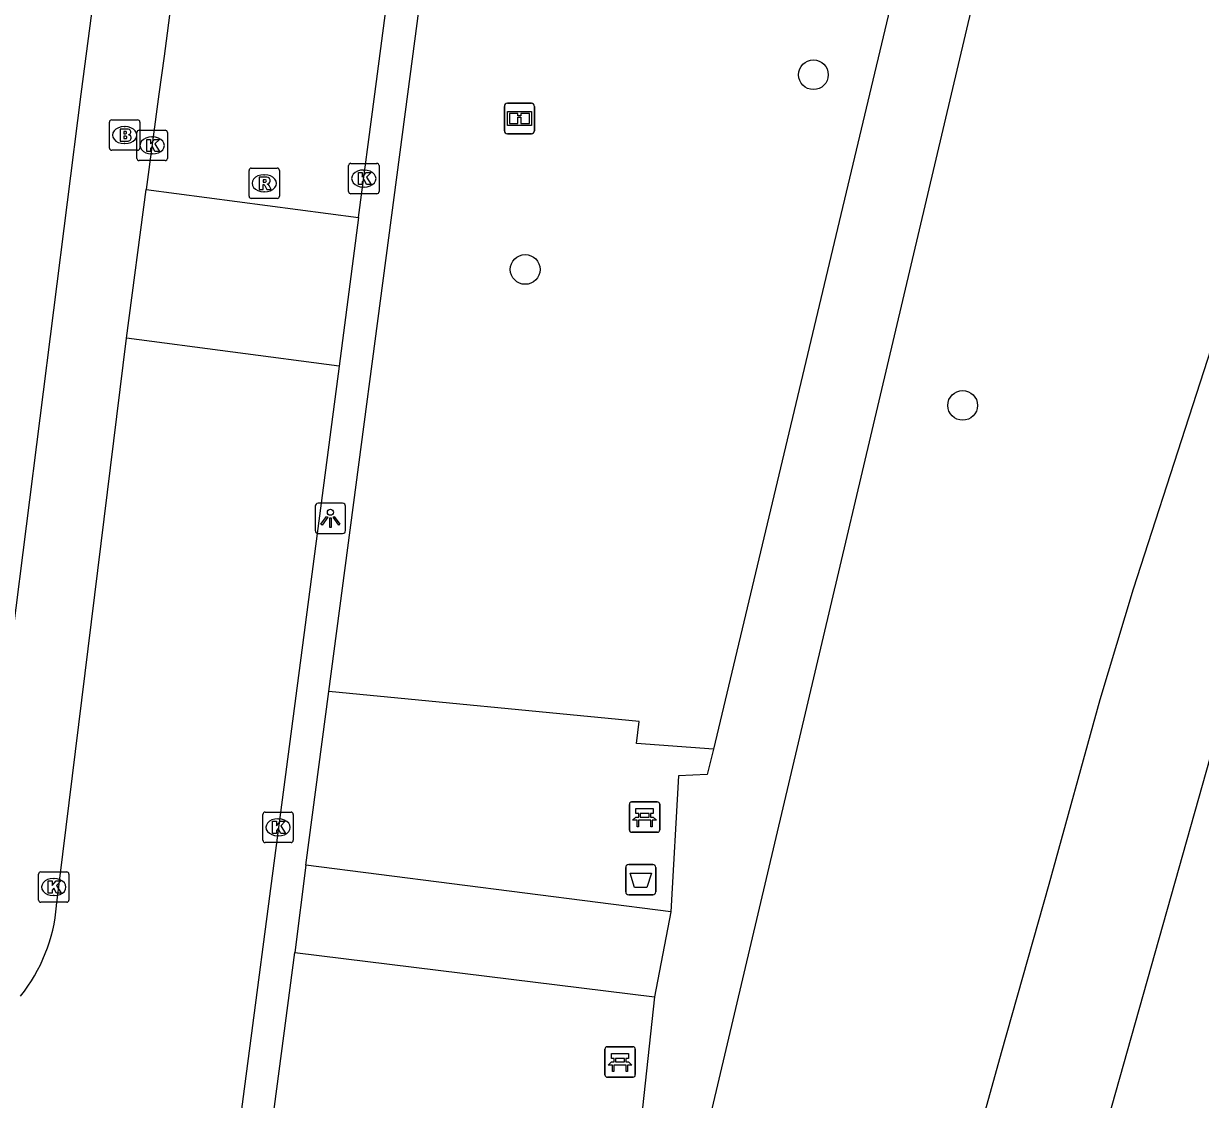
# Model space of a CAD drawing. Extents: x 161848 to 162726, y 385382 to 386521.
# Drawn here: x 162241.34 to 162280.08, y 386216.92 to 386252.32 of the extents above; entities that cross this region are included whole.
import ezdxf

# ---------------------------------------------------------------- set-up
doc = ezdxf.new("R2010")
doc.units = 0
for name, color, linetype in [('IMGEO_Afvalbak', 7, 'Continuous'), ('IMGEO_Bank', 7, 'Continuous'), ('IMGEO_Boom', 7, 'Continuous'), ('IMGEO_Brandkraan', 7, 'Continuous'), ('IMGEO_Groenvoorziening', 7, 'Continuous'), ('IMGEO_Informatiebord', 7, 'Continuous'), ('IMGEO_Kolk', 7, 'Continuous'), ('IMGEO_Lichtpunt', 7, 'Continuous'), ('IMGEO_Rietland', 7, 'Continuous'), ('IMGEO_Rijbaan_lokaal_open', 7, 'Continuous'), ('IMGEO_Rioolput', 7, 'Continuous'), ('IMGEO_Voetpad_halfverhard', 7, 'Continuous'), ('IMGEO_Voetpad_open', 7, 'Continuous'), ('IMGEO_Waterloop', 7, 'Continuous')]:
    doc.layers.add(name, color=color, linetype=linetype)

msp = doc.modelspace()

# ---------------------------------------------------------------- linework, layer by layer
at = {"layer": 'IMGEO_Afvalbak'}
for p, q in [((162261.162, 386223.754), (162261.162, 386224.554)), ((162261.162, 386224.554), (162261.162, 386223.754)), ((162261.262, 386224.654), (162262.052, 386224.654)), ((162262.052, 386224.654), (162261.262, 386224.654)), ((162262.152, 386224.554), (162262.152, 386223.754)), ((162262.152, 386223.754), (162262.152, 386224.554)), ((162262.052, 386223.654), (162261.262, 386223.654)), ((162261.262, 386223.654), (162262.052, 386223.654))]:
    msp.add_line(p, q, dxfattribs=at)
msp.add_lwpolyline([(162261.305, 386224.368), (162262.009, 386224.368), (162261.86, 386223.898), (162261.454, 386223.898), (162261.305, 386224.368)], dxfattribs=at)
for centre, start, end in [((162261.262, 386224.554), 90, 180), ((162261.262, 386224.554), 90, 180), ((162262.052, 386224.554), 0, 90), ((162262.052, 386224.554), 360, 90), ((162261.262, 386223.754), 180, 270), ((162261.262, 386223.754), 180, 270), ((162262.052, 386223.754), 270, 0), ((162262.052, 386223.754), 270, 0)]:
    msp.add_arc(centre, 0.1, start, end, dxfattribs=at)
at = {"layer": 'IMGEO_Bank'}
for p, q in [((162261.282, 386225.787), (162261.282, 386226.628)), ((162261.282, 386226.628), (162261.282, 386225.787)), ((162261.357, 386226.712), (162262.198, 386226.712)), ((162262.198, 386226.712), (162261.357, 386226.712)), ((162262.282, 386226.637), (162262.282, 386225.796)), ((162262.282, 386225.796), (162262.282, 386226.637)), ((162261.979, 386226.11), (162261.586, 386226.11)), ((162261.591, 386226.218), (162261.591, 386226.324)), ((162261.635, 386226.324), (162261.635, 386226.218)), ((162261.923, 386226.33), (162261.641, 386226.33)), ((162261.641, 386226.212), (162261.923, 386226.212)), ((162261.929, 386226.218), (162261.929, 386226.324)), ((162261.973, 386226.324), (162261.973, 386226.218)), ((162262.207, 386225.712), (162261.366, 386225.712)), ((162261.366, 386225.712), (162262.207, 386225.712)), ((162260.551, 386218.656), (162261.392, 386218.656)), ((162261.392, 386218.656), (162260.551, 386218.656)), ((162260.476, 386217.731), (162260.476, 386218.572)), ((162260.476, 386218.572), (162260.476, 386217.731)), ((162260.785, 386218.162), (162260.785, 386218.268)), ((162260.829, 386218.268), (162260.829, 386218.162)), ((162261.117, 386218.274), (162260.835, 386218.274)), ((162261.123, 386218.162), (162261.123, 386218.268)), ((162261.167, 386218.268), (162261.167, 386218.162)), ((162261.476, 386218.581), (162261.476, 386217.74)), ((162261.476, 386217.74), (162261.476, 386218.581)), ((162261.173, 386218.054), (162260.78, 386218.054)), ((162260.835, 386218.156), (162261.117, 386218.156)), ((162261.401, 386217.656), (162260.56, 386217.656)), ((162260.56, 386217.656), (162261.401, 386217.656))]:
    msp.add_line(p, q, dxfattribs=at)
for points in [[(162261.585, 386226.33), (162261.499, 386226.33), (162261.499, 386226.491), (162262.062, 386226.491), (162262.062, 386226.33), (162261.979, 386226.33)], [(162261.529, 386226.11), (162261.387, 386226.11), (162261.499, 386226.212), (162261.585, 386226.212)], [(162261.579, 386226.103), (162261.579, 386225.896), (162261.536, 386225.896), (162261.536, 386226.103)], [(162261.979, 386226.212), (162262.062, 386226.212), (162262.174, 386226.11), (162262.035, 386226.11)], [(162262.029, 386226.103), (162262.029, 386225.896), (162261.985, 386225.896), (162261.985, 386226.103)], [(162260.779, 386218.274), (162260.693, 386218.274), (162260.693, 386218.435), (162261.256, 386218.435), (162261.256, 386218.274), (162261.173, 386218.274)], [(162260.723, 386218.054), (162260.581, 386218.054), (162260.693, 386218.156), (162260.779, 386218.156)], [(162260.773, 386218.047), (162260.773, 386217.84), (162260.73, 386217.84), (162260.73, 386218.047)], [(162261.173, 386218.156), (162261.256, 386218.156), (162261.368, 386218.054), (162261.229, 386218.054)], [(162261.223, 386218.047), (162261.223, 386217.84), (162261.179, 386217.84), (162261.179, 386218.047)]]:
    msp.add_lwpolyline(points, dxfattribs=at)
for centre, radius, start, end in [((162261.36, 386226.634), 0.0779, 92.4484, 184.2845), ((162261.36, 386226.634), 0.0779, 92.4484, 184.2845), ((162262.204, 386226.634), 0.0779, 2.4484, 94.2845), ((162262.204, 386226.634), 0.0779, 2.4484, 94.2845), ((162261.529, 386226.103), 0.00671, 2.8957, 87.1043), ((162261.586, 386226.103), 0.00671, 92.8957, 177.1043), ((162261.584, 386226.323), 0.00671, 2.8957, 87.1043), ((162261.584, 386226.219), 0.00671, 272.8957, 357.1043), ((162261.641, 386226.323), 0.00671, 92.8957, 177.1043), ((162261.641, 386226.219), 0.00671, 182.8957, 267.1043), ((162261.923, 386226.323), 0.00671, 2.8957, 87.1043), ((162261.923, 386226.219), 0.00671, 272.8957, 357.1043), ((162261.98, 386226.323), 0.00671, 92.8957, 177.1043), ((162261.98, 386226.219), 0.00671, 182.8957, 267.1043), ((162261.978, 386226.103), 0.00671, 2.8957, 87.1043), ((162262.035, 386226.103), 0.00671, 92.8957, 177.1043), ((162261.36, 386225.79), 0.0779, 182.4484, 274.2845), ((162261.36, 386225.79), 0.0779, 182.4484, 274.2845), ((162262.204, 386225.79), 0.0779, 272.4484, 4.2845), ((162262.204, 386225.79), 0.0779, 272.4484, 4.2845), ((162260.554, 386218.578), 0.0779, 92.4484, 184.2845), ((162260.554, 386218.578), 0.0779, 92.4484, 184.2845), ((162261.398, 386218.578), 0.0779, 2.4484, 94.2845), ((162261.398, 386218.578), 0.0779, 2.4484, 94.2845), ((162260.778, 386218.267), 0.00671, 2.8957, 87.1043), ((162260.835, 386218.267), 0.00671, 92.8957, 177.1043), ((162261.117, 386218.267), 0.00671, 2.8957, 87.1043), ((162261.174, 386218.267), 0.00671, 92.8957, 177.1043), ((162260.723, 386218.047), 0.00671, 2.8957, 87.1043), ((162260.78, 386218.047), 0.00671, 92.8957, 177.1043), ((162260.778, 386218.163), 0.00671, 272.8957, 357.1043), ((162260.835, 386218.163), 0.00671, 182.8957, 267.1043), ((162261.117, 386218.163), 0.00671, 272.8957, 357.1043), ((162261.174, 386218.163), 0.00671, 182.8957, 267.1043), ((162261.172, 386218.047), 0.00671, 2.8957, 87.1043), ((162261.229, 386218.047), 0.00671, 92.8957, 177.1043), ((162260.554, 386217.734), 0.0779, 182.4484, 274.2845), ((162260.554, 386217.734), 0.0779, 182.4484, 274.2845), ((162261.398, 386217.734), 0.0779, 272.4484, 4.2845), ((162261.398, 386217.734), 0.0779, 272.4484, 4.2845)]:
    msp.add_arc(centre, radius, start, end, dxfattribs=at)
at = {"layer": 'IMGEO_Boom'}
for centre in [(162267.338, 386250.64), (162257.852, 386244.232), (162272.252, 386239.759)]:
    msp.add_circle(centre, 0.489, dxfattribs=at)
at = {"layer": 'IMGEO_Brandkraan'}
for p, q in [((162244.168, 386248.227), (162244.168, 386249.079)), ((162244.243, 386249.153), (162245.095, 386249.153)), ((162244.656, 386248.933), (162244.681, 386248.933)), ((162245.169, 386249.079), (162245.169, 386248.227)), ((162245.095, 386248.153), (162244.243, 386248.153)), ((162244.679, 386248.373), (162244.654, 386248.373))]:
    msp.add_line(p, q, dxfattribs=at)
for points in [[(162244.168, 386248.227), (162244.168, 386249.079)], [(162244.243, 386249.153), (162245.095, 386249.153)], [(162244.516, 386248.853), (162244.516, 386248.453), (162244.729, 386248.453)], [(162244.747, 386248.853), (162244.516, 386248.853)], [(162245.169, 386249.079), (162245.169, 386248.227)], [(162244.695, 386248.772), (162244.641, 386248.772), (162244.641, 386248.696)], [(162244.641, 386248.696), (162244.694, 386248.696)], [(162244.703, 386248.62), (162244.641, 386248.62), (162244.641, 386248.539)], [(162244.641, 386248.539), (162244.703, 386248.539)], [(162245.095, 386248.153), (162244.243, 386248.153)]]:
    msp.add_lwpolyline(points, dxfattribs=at)
for centre, radius, start, end in [((162244.245, 386249.077), 0.0765, 91.552, 178.448), ((162244.245, 386249.077), 0.0765, 91.552, 178.448), ((162244.751, 386248.708), 0.145, 59.4692, 91.5367), ((162245.093, 386249.077), 0.0765, 1.552, 88.448), ((162245.093, 386249.077), 0.0765, 1.552, 88.448), ((162244.696, 386248.734), 0.0379, 267.8285, 90.9355), ((162244.704, 386248.579), 0.0404, 269.8759, 90.5077), ((162244.735, 386248.704), 0.251, 268.6676, 293.5347), ((162244.776, 386248.755), 0.0922, 285.5137, 58.1501), ((162244.781, 386248.563), 0.105, 301.3115, 78.989), ((162244.245, 386248.229), 0.0765, 181.552, 268.448), ((162244.245, 386248.229), 0.0765, 181.552, 268.448), ((162245.093, 386248.229), 0.0765, 271.552, 358.448), ((162245.093, 386248.229), 0.0765, 271.552, 358.448)]:
    msp.add_arc(centre, radius, start, end, dxfattribs=at)
for centre, major_axis, ratio, start_param, end_param in [((162244.655, 386248.653), (-0.387, 0.002), 0.722429, 4.712389, 7.853982), ((162244.68, 386248.653), (-0.39, 0.002), 0.717154, 1.570796, 4.712389)]:
    msp.add_ellipse(centre, major_axis=major_axis, ratio=ratio, start_param=start_param, end_param=end_param, dxfattribs=at)
at = {"layer": 'IMGEO_Groenvoorziening'}
msp.add_lwpolyline([(162264.046, 386228.451), (162261.517, 386228.632), (162261.609, 386229.359), (162251.389, 386230.344)], dxfattribs=at)
at = {"layer": 'IMGEO_Informatiebord'}
for p, q in [((162257.266, 386249.699), (162258.056, 386249.699)), ((162258.056, 386249.699), (162257.266, 386249.699)), ((162257.166, 386248.799), (162257.166, 386249.599)), ((162257.166, 386249.599), (162257.166, 386248.799)), ((162258.156, 386249.599), (162258.156, 386248.799)), ((162258.156, 386248.799), (162258.156, 386249.599)), ((162258.056, 386248.699), (162257.266, 386248.699)), ((162257.266, 386248.699), (162258.056, 386248.699))]:
    msp.add_line(p, q, dxfattribs=at)
for points in [[(162257.267, 386249.431), (162258.055, 386249.431), (162258.055, 386248.967), (162257.267, 386248.967), (162257.267, 386249.431)], [(162257.332, 386249.366), (162257.332, 386249.032), (162257.607, 386249.032), (162257.608, 386249.245), (162257.712, 386249.246), (162257.713, 386249.032), (162257.99, 386249.032), (162257.99, 386249.366), (162257.714, 386249.366), (162257.714, 386249.286), (162257.608, 386249.286), (162257.608, 386249.366), (162257.332, 386249.366)]]:
    msp.add_lwpolyline(points, dxfattribs=at)
for centre, start, end in [((162257.266, 386249.599), 90, 180), ((162257.266, 386249.599), 90, 180), ((162258.056, 386249.599), 0, 90), ((162258.056, 386249.599), 360, 90), ((162257.266, 386248.799), 180, 270), ((162257.266, 386248.799), 180, 270), ((162258.056, 386248.799), 270, 0), ((162258.056, 386248.799), 270, 0)]:
    msp.add_arc(centre, 0.1, start, end, dxfattribs=at)
at = {"layer": 'IMGEO_Kolk'}
for p, q in [((162245.073, 386247.887), (162245.073, 386248.739)), ((162245.148, 386248.813), (162246, 386248.813)), ((162245.561, 386248.593), (162245.586, 386248.593)), ((162246.074, 386248.739), (162246.074, 386247.887)), ((162246, 386247.813), (162245.148, 386247.813)), ((162245.584, 386248.033), (162245.559, 386248.033)), ((162252.115, 386247.724), (162252.967, 386247.724)), ((162252.04, 386246.798), (162252.04, 386247.65)), ((162252.528, 386247.504), (162252.553, 386247.504)), ((162253.041, 386247.65), (162253.041, 386246.798)), ((162252.551, 386246.944), (162252.526, 386246.944)), ((162252.967, 386246.724), (162252.115, 386246.724)), ((162249.219, 386225.45), (162249.219, 386226.302)), ((162249.294, 386226.376), (162250.146, 386226.376)), ((162249.707, 386226.156), (162249.732, 386226.156)), ((162250.22, 386226.302), (162250.22, 386225.45)), ((162250.146, 386225.376), (162249.294, 386225.376)), ((162249.73, 386225.596), (162249.705, 386225.596)), ((162241.835, 386223.485), (162241.835, 386224.337)), ((162241.91, 386224.411), (162242.762, 386224.411)), ((162242.323, 386224.191), (162242.348, 386224.191)), ((162242.836, 386224.337), (162242.836, 386223.485)), ((162242.762, 386223.411), (162241.91, 386223.411)), ((162242.346, 386223.631), (162242.321, 386223.631))]:
    msp.add_line(p, q, dxfattribs=at)
for points in [[(162245.073, 386247.887), (162245.073, 386248.739)], [(162245.148, 386248.813), (162246, 386248.813)], [(162245.394, 386248.513), (162245.517, 386248.513), (162245.517, 386248.362), (162245.647, 386248.513), (162245.811, 386248.513), (162245.665, 386248.362), (162245.818, 386248.113), (162245.666, 386248.113), (162245.581, 386248.277), (162245.517, 386248.21), (162245.517, 386248.113), (162245.394, 386248.113), (162245.394, 386248.513)], [(162246.074, 386248.739), (162246.074, 386247.887)], [(162246, 386247.813), (162245.148, 386247.813)], [(162252.115, 386247.724), (162252.967, 386247.724)], [(162252.04, 386246.798), (162252.04, 386247.65)], [(162252.361, 386247.424), (162252.484, 386247.424), (162252.484, 386247.273), (162252.614, 386247.424), (162252.778, 386247.424), (162252.632, 386247.273), (162252.785, 386247.024), (162252.633, 386247.024), (162252.548, 386247.188), (162252.484, 386247.121), (162252.484, 386247.024), (162252.361, 386247.024), (162252.361, 386247.424)], [(162253.041, 386247.65), (162253.041, 386246.798)], [(162252.967, 386246.724), (162252.115, 386246.724)], [(162249.219, 386225.45), (162249.219, 386226.302)], [(162249.294, 386226.376), (162250.146, 386226.376)], [(162249.54, 386226.076), (162249.663, 386226.076), (162249.663, 386225.925), (162249.793, 386226.076), (162249.957, 386226.076), (162249.811, 386225.925), (162249.964, 386225.676), (162249.812, 386225.676), (162249.727, 386225.84), (162249.663, 386225.773), (162249.663, 386225.676), (162249.54, 386225.676), (162249.54, 386226.076)], [(162250.22, 386226.302), (162250.22, 386225.45)], [(162250.146, 386225.376), (162249.294, 386225.376)], [(162241.835, 386223.485), (162241.835, 386224.337)], [(162241.91, 386224.411), (162242.762, 386224.411)], [(162242.156, 386224.111), (162242.279, 386224.111), (162242.279, 386223.96), (162242.409, 386224.111), (162242.573, 386224.111), (162242.427, 386223.96), (162242.58, 386223.711), (162242.428, 386223.711), (162242.343, 386223.875), (162242.279, 386223.808), (162242.279, 386223.711), (162242.156, 386223.711), (162242.156, 386224.111)], [(162242.836, 386224.337), (162242.836, 386223.485)], [(162242.762, 386223.411), (162241.91, 386223.411)]]:
    msp.add_lwpolyline(points, dxfattribs=at)
for centre, start, end in [((162245.15, 386248.737), 91.552, 178.448), ((162245.15, 386248.737), 91.552, 178.448), ((162245.998, 386248.737), 1.552, 88.448), ((162245.998, 386248.737), 1.552, 88.448), ((162245.15, 386247.889), 181.552, 268.448), ((162245.15, 386247.889), 181.552, 268.448), ((162245.998, 386247.889), 271.552, 358.448), ((162245.998, 386247.889), 271.552, 358.448), ((162252.117, 386247.648), 91.552, 178.448), ((162252.117, 386247.648), 91.552, 178.448), ((162252.965, 386247.648), 1.552, 88.448), ((162252.965, 386247.648), 1.552, 88.448), ((162252.117, 386246.8), 181.552, 268.448), ((162252.117, 386246.8), 181.552, 268.448), ((162252.965, 386246.8), 271.552, 358.448), ((162252.965, 386246.8), 271.552, 358.448), ((162249.296, 386226.3), 91.552, 178.448), ((162249.296, 386226.3), 91.552, 178.448), ((162250.144, 386226.3), 1.552, 88.448), ((162250.144, 386226.3), 1.552, 88.448), ((162249.296, 386225.452), 181.552, 268.448), ((162249.296, 386225.452), 181.552, 268.448), ((162250.144, 386225.452), 271.552, 358.448), ((162250.144, 386225.452), 271.552, 358.448), ((162241.912, 386224.335), 91.552, 178.448), ((162241.912, 386224.335), 91.552, 178.448), ((162242.76, 386224.335), 1.552, 88.448), ((162242.76, 386224.335), 1.552, 88.448), ((162241.912, 386223.487), 181.552, 268.448), ((162241.912, 386223.487), 181.552, 268.448), ((162242.76, 386223.487), 271.552, 358.448), ((162242.76, 386223.487), 271.552, 358.448)]:
    msp.add_arc(centre, 0.0765, start, end, dxfattribs=at)
for centre, major_axis, ratio, start_param, end_param in [((162245.56, 386248.313), (-0.387, 0.002), 0.722429, 4.712389, 7.853982), ((162245.585, 386248.313), (-0.39, 0.002), 0.717154, 1.570796, 4.712389), ((162252.527, 386247.224), (-0.387, 0.002), 0.722429, 4.712389, 7.853982), ((162252.552, 386247.224), (-0.39, 0.002), 0.717154, 1.570796, 4.712389), ((162249.706, 386225.876), (-0.387, 0.002), 0.722429, 4.712389, 7.853982), ((162249.731, 386225.876), (-0.39, 0.002), 0.717154, 1.570796, 4.712389), ((162242.322, 386223.911), (-0.387, 0.002), 0.722429, 4.712389, 7.853982), ((162242.347, 386223.911), (-0.39, 0.002), 0.717154, 1.570796, 4.712389)]:
    msp.add_ellipse(centre, major_axis=major_axis, ratio=ratio, start_param=start_param, end_param=end_param, dxfattribs=at)
at = {"layer": 'IMGEO_Lichtpunt'}
for p, q in [((162251.844, 386236.54), (162251.036, 386236.54)), ((162251.844, 386236.54), (162251.036, 386236.54)), ((162250.942, 386236.445), (162250.942, 386235.638)), ((162250.942, 386236.445), (162250.942, 386235.638)), ((162251.938, 386235.638), (162251.938, 386236.445)), ((162251.938, 386235.638), (162251.938, 386236.445)), ((162251.036, 386235.544), (162251.844, 386235.544)), ((162251.036, 386235.544), (162251.844, 386235.544))]:
    msp.add_line(p, q, dxfattribs=at)
for points in [[(162251.316, 386236.109), (162251.355, 386236.081), (162251.167, 386235.819), (162251.129, 386235.846), (162251.316, 386236.109)], [(162251.528, 386236.081), (162251.566, 386236.108), (162251.753, 386235.846), (162251.714, 386235.818), (162251.528, 386236.081)], [(162251.418, 386236.061), (162251.465, 386236.061), (162251.465, 386235.739), (162251.418, 386235.739), (162251.418, 386236.061)]]:
    msp.add_lwpolyline(points, dxfattribs=at)
msp.add_circle((162251.441, 386236.243), 0.0994, dxfattribs=at)
for centre, start, end in [((162251.036, 386236.445), 90, 180), ((162251.036, 386236.445), 90, 180), ((162251.844, 386236.445), 0, 90), ((162251.844, 386236.445), 0, 90), ((162251.036, 386235.638), 180, 270), ((162251.036, 386235.638), 180, 270), ((162251.844, 386235.638), 270, 0), ((162251.844, 386235.638), 270, 360)]:
    msp.add_arc(centre, 0.0946, start, end, dxfattribs=at)
at = {"layer": 'IMGEO_Rietland'}
msp.add_lwpolyline([(162317.713, 386335.163), (162298.101, 386290.767), (162281.532, 386245.028), (162277.869, 386233.716), (162276.768, 386230.072), (162275.09, 386223.991), (162273.521, 386218.452), (162272.276, 386213.996), (162269.353, 386203.783), (162268.162, 386199.561), (162266.087, 386192.236), (162263.976, 386184.406), (162260.963, 386173.327), (162258.167, 386162.865)], dxfattribs=at)
at = {"layer": 'IMGEO_Rijbaan_lokaal_open'}
for points in [[(162252.367, 386245.947), (162252.9, 386250), (162255.772, 386271.829), (162256.408, 386276.829)], [(162248.324, 386269.232), (162248.178, 386268.144), (162248.101, 386267.605), (162245.964, 386251.25), (162245.798, 386250), (162245.382, 386246.866)], [(162244.732, 386241.968), (162245.382, 386246.866)], [(162245.382, 386246.866), (162252.367, 386245.947)], [(162252.367, 386245.947), (162251.724, 386241.049)], [(162242.427, 386223.299), (162244.732, 386241.968)], [(162251.724, 386241.049), (162244.732, 386241.968)], [(162251.724, 386241.049), (162241.439, 386162.788)]]:
    msp.add_lwpolyline(points, dxfattribs=at)
msp.add_arc((162236.98, 386223.746), 5.466, 321.246, 355.304, dxfattribs=at)
at = {"layer": 'IMGEO_Rioolput'}
for p, q in [((162248.762, 386246.641), (162248.762, 386247.493)), ((162248.837, 386247.567), (162249.689, 386247.567)), ((162249.25, 386247.347), (162249.275, 386247.347)), ((162249.763, 386247.493), (162249.763, 386246.641)), ((162249.689, 386246.567), (162248.837, 386246.567)), ((162249.273, 386246.787), (162249.248, 386246.787))]:
    msp.add_line(p, q, dxfattribs=at)
for points in [[(162248.762, 386246.641), (162248.762, 386247.493)], [(162248.837, 386247.567), (162249.689, 386247.567)], [(162249.763, 386247.493), (162249.763, 386246.641)], [(162249.351, 386247.265), (162249.099, 386247.267), (162249.099, 386246.867)], [(162249.099, 386246.867), (162249.223, 386246.867), (162249.223, 386247.029), (162249.234, 386247.029)], [(162249.277, 386247.186), (162249.223, 386247.186), (162249.223, 386247.105)], [(162249.223, 386247.105), (162249.275, 386247.105)], [(162249.281, 386247), (162249.352, 386246.867), (162249.492, 386246.867), (162249.427, 386246.993)], [(162249.689, 386246.567), (162248.837, 386246.567)]]:
    msp.add_lwpolyline(points, dxfattribs=at)
for centre, radius, start, end in [((162248.839, 386247.491), 0.0765, 91.552, 178.448), ((162248.839, 386247.491), 0.0765, 91.552, 178.448), ((162249.687, 386247.491), 0.0765, 1.552, 88.448), ((162249.687, 386247.491), 0.0765, 1.552, 88.448), ((162249.233, 386246.976), 0.0533, 26.0293, 88.6989), ((162249.259, 386247.294), 0.19, 274.7715, 282.9687), ((162249.283, 386247.09), 0.0964, 77.0061, 93.1865), ((162249.297, 386247.147), 0.0378, 276.6634, 79.6772), ((162249.35, 386247.155), 0.109, 350.3612, 89.416), ((162249.348, 386247.155), 0.112, 277.5842, 350.9817), ((162249.332, 386246.94), 0.108, 29.5134, 73.7905), ((162248.839, 386246.643), 0.0765, 181.552, 268.448), ((162248.839, 386246.643), 0.0765, 181.552, 268.448), ((162249.687, 386246.643), 0.0765, 271.552, 358.448), ((162249.687, 386246.643), 0.0765, 271.552, 358.448)]:
    msp.add_arc(centre, radius, start, end, dxfattribs=at)
for centre, major_axis, ratio, start_param, end_param in [((162249.249, 386247.067), (-0.387, 0.002), 0.722429, 4.712389, 7.853982), ((162249.274, 386247.067), (-0.39, 0.002), 0.717154, 1.570796, 4.712389)]:
    msp.add_ellipse(centre, major_axis=major_axis, ratio=ratio, start_param=start_param, end_param=end_param, dxfattribs=at)
at = {"layer": 'IMGEO_Voetpad_halfverhard'}
for points in [[(162250.491, 386159.339), (162253.156, 386170.623), (162271.887, 386250), (162290.161, 386327.442), (162292.79, 386338.592)], [(162272.842, 386265.336), (162269.185, 386250), (162264.046, 386228.451)], [(162264.046, 386228.451), (162263.847, 386227.617), (162262.898, 386227.57), (162262.651, 386223.092)], [(162262.651, 386223.092), (162250.634, 386224.634)], [(162262.651, 386223.092), (162262.11, 386220.303)], [(162250.267, 386221.762), (162260.504, 386220.501), (162262.11, 386220.303)], [(162262.11, 386220.303), (162261.581, 386215.429), (162259.975, 386215.602), (162259.049, 386207.021), (162258.469, 386204.571)]]:
    msp.add_lwpolyline(points, dxfattribs=at)
at = {"layer": 'IMGEO_Voetpad_open'}
for points in [[(162245.751, 386269.176), (162243.227, 386250), (162240.062, 386225.12), (162239.883, 386223.649)], [(162251.389, 386230.344), (162253.986, 386250), (162256.358, 386267.95)], [(162250.634, 386224.634), (162251.389, 386230.344)], [(162250.634, 386224.634), (162250.267, 386221.762)], [(162248.129, 386205.557), (162250.267, 386221.762)]]:
    msp.add_lwpolyline(points, dxfattribs=at)
at = {"layer": 'IMGEO_Waterloop'}
msp.add_lwpolyline([(162325.189, 386334.365), (162322.089, 386329.725), (162319.727, 386326.439), (162317.366, 386321.347), (162307.53, 386304.139), (162303.054, 386293.544), (162301.338, 386288.482), (162300.452, 386287.4), (162298.172, 386282.623), (162294.039, 386275.187), (162293.136, 386272.23), (162293.341, 386270.792), (162293.772, 386267.753), (162292.663, 386263.605), (162291.245, 386259.427), (162287.263, 386250.587), (162284.101, 386240.033), (162281.308, 386231.408), (162270.138, 386191.86), (162263.392, 386167.023), (162261.781, 386161.319)], dxfattribs=at)

doc.saveas('drawing.dxf')
